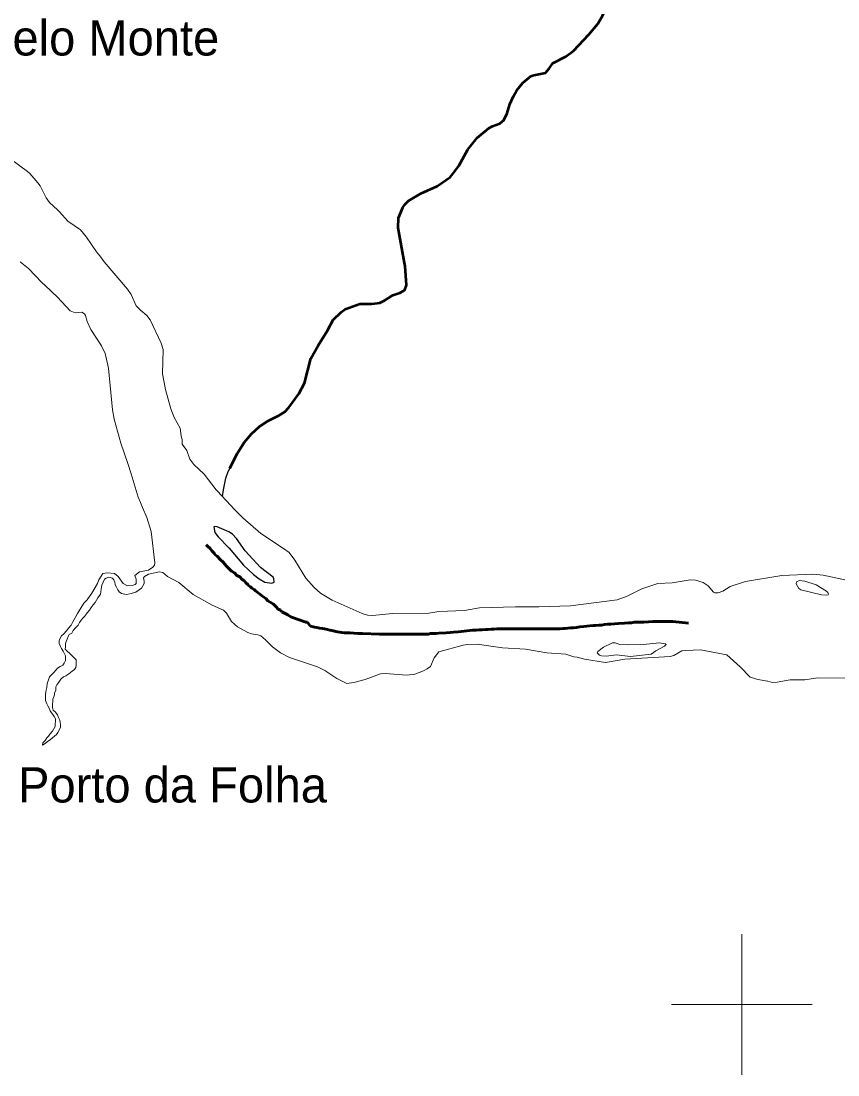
# Model space of a CAD drawing. Extents: x 553962 to 842807, y 8883888 to 9032388.
# Drawn here: x 689766 to 701363, y 8899000 to 8913971 of the extents above; entities that cross this region are included whole.
import ezdxf

# ---------------------------------------------------------------- set-up
doc = ezdxf.new("R2010")
doc.units = 0
doc.header["$LTSCALE"] = 200
doc.linetypes.add('LONG_DASH_SHORT_DASH', pattern=[9.9, 6, -1.2, 1.5, -1.2])
for name, color, linetype, lineweight in [('2', 7, 'Continuous', 13), ('24', 7, 'Continuous', 25), ('25', 7, 'Continuous', 13), ('41', 7, 'Continuous', 40), ('57', 7, 'Continuous', 13), ('7', 7, 'LONG_DASH_SHORT_DASH', 60)]:
    doc.layers.add(name, color=color, linetype=linetype, lineweight=lineweight)

msp = doc.modelspace()

# ---------------------------------------------------------------- linework, layer by layer
at = {"layer": '2'}
for p, q in [((700000, 8899000), (700000, 8901000)), ((699000, 8900000), (701000, 8900000))]:
    msp.add_line(p, q, dxfattribs=at)
at = {"layer": '24', "lineweight": 53}
for points in [[(697317.1, 8913373.6), (697317.9, 8913374.9), (697500, 8913466.1), (697607.5, 8913547.4), (697828, 8913780.1), (697955.3, 8913931.9), (698021, 8914043.8), (698087.2, 8914183.8), (698114.2, 8914261.7), (698128.6, 8914336.6), (698136.1, 8914565.5), (698089.3, 8914664.5), (698089.5, 8914668.2)], [(695208.7, 8910534.7), (695119.1, 8911032.8), (695125.9, 8911175.9), (695186, 8911322.3), (695215, 8911364.1), (695265.4, 8911414.9), (695441.6, 8911520.3), (695675, 8911623.5), (695855.8, 8911754), (695917.1, 8911825.5), (695978.8, 8911914.3), (696107.7, 8912146.4), (696241.4, 8912314.4), (696408, 8912448.3), (696458.2, 8912475.5), (696564.9, 8912514.1), (696620.1, 8912562.5), (696669.6, 8912662.3), (696705.8, 8912792.2), (696757.7, 8912906), (696806.1, 8912989), (696891.2, 8913095.4), (697004, 8913188.5), (697047.8, 8913204.1), (697212.1, 8913236.8), (697263.3, 8913295.3), (697317.1, 8913373.6)], [(692729.3, 8907617.7), (692837, 8907833), (692931.9, 8907984.6), (693036.8, 8908107.6), (693151.9, 8908211.5), (693272.4, 8908290), (693424.2, 8908367.8), (693510.8, 8908421.2), (693567.8, 8908481.1), (693707.6, 8908675), (693789, 8908827.4), (693880.7, 8909177.6), (693984.3, 8909363.3), (694118.8, 8909572.9), (694196.2, 8909725.9), (694310.5, 8909836.8), (694368.1, 8909876.1), (694574.8, 8909952.9), (694743.6, 8909954), (694858.1, 8909968.9), (694926.1, 8910000.5), (695042.3, 8910075.9), (695142.1, 8910109.8), (695197.6, 8910138.8), (695213.4, 8910155.1), (695235.8, 8910220.2), (695216.8, 8910490.1), (695208.7, 8910534.7)]]:
    msp.add_lwpolyline(points, dxfattribs=at)
at = {"layer": '24'}
for points in [[(697317.1, 8913373.6), (697317.9, 8913374.9), (697500, 8913466.1), (697607.5, 8913547.4), (697828, 8913780.1), (697955.3, 8913931.9), (698021, 8914043.8), (698087.2, 8914183.8), (698114.2, 8914261.7), (698128.6, 8914336.6), (698136.1, 8914565.5), (698089.3, 8914664.5), (698089.5, 8914668.2)], [(695208.7, 8910534.7), (695119.1, 8911032.8), (695125.9, 8911175.9), (695186, 8911322.3), (695215, 8911364.1), (695265.4, 8911414.9), (695441.6, 8911520.3), (695675, 8911623.5), (695855.8, 8911754), (695917.1, 8911825.5), (695978.8, 8911914.3), (696107.7, 8912146.4), (696241.4, 8912314.4), (696408, 8912448.3), (696458.2, 8912475.5), (696564.9, 8912514.1), (696620.1, 8912562.5), (696669.6, 8912662.3), (696705.8, 8912792.2), (696757.7, 8912906), (696806.1, 8912989), (696891.2, 8913095.4), (697004, 8913188.5), (697047.8, 8913204.1), (697212.1, 8913236.8), (697263.3, 8913295.3), (697317.1, 8913373.6)], [(692627.4, 8907216), (692639.9, 8907309.9), (692674.3, 8907477.3), (692707.2, 8907573.5), (692837, 8907833), (692931.9, 8907984.6), (693036.8, 8908107.6), (693151.9, 8908211.5), (693272.4, 8908290), (693424.2, 8908367.8), (693510.8, 8908421.2), (693567.8, 8908481.1), (693707.6, 8908675), (693789, 8908827.4), (693880.7, 8909177.6), (693984.3, 8909363.3), (694118.8, 8909572.9), (694196.2, 8909725.9), (694310.5, 8909836.8), (694368.1, 8909876.1), (694574.8, 8909952.9), (694743.6, 8909954), (694858.1, 8909968.9), (694926.1, 8910000.5), (695042.3, 8910075.9), (695142.1, 8910109.8), (695197.6, 8910138.8), (695213.4, 8910155.1), (695235.8, 8910220.2), (695216.8, 8910490.1), (695208.7, 8910534.7)]]:
    msp.add_lwpolyline(points, dxfattribs=at)
msp.add_lwpolyline([(692949.1, 8906444.8), (692825.9, 8906621.7), (692768.5, 8906681.2), (692716.6, 8906713.2), (692549.3, 8906785.2), (692516.7, 8906791.5), (692502.1, 8906785.4), (692518.4, 8906705.4), (692562.6, 8906642), (692720.7, 8906481.3), (692924.1, 8906239.9), (693063.6, 8906110.7), (693147.4, 8906045), (693227.3, 8906002.2), (693327.7, 8905986.2), (693357, 8906001.2), (693353.1, 8906048.7), (693342.8, 8906070), (693166.4, 8906209.1)], close=True, dxfattribs=at)
at = {"layer": '25'}
for points in [[(689578.8, 8912037.9), (689622.7, 8912010.6), (689858, 8911832.1)], [(689858, 8911832.1), (689891.4, 8911806.7), (690003.7, 8911671.2)], [(690003.7, 8911671.2), (690036.2, 8911631.9), (690124.3, 8911459.3), (690170.1, 8911393.1), (690282.6, 8911287.6)], [(690282.6, 8911287.6), (690310.1, 8911261.8), (690430.8, 8911126.3), (690608.8, 8911006.4), (690695.1, 8910901.9), (690838.4, 8910691.9), (690884, 8910634.6)], [(690884, 8910634.6), (690943.9, 8910550.7), (691277.7, 8910162.7), (691329, 8910084.3), (691401.2, 8909927.1), (691461.9, 8909862.4), (691549.6, 8909789.6), (691600.1, 8909727.4), (691754.7, 8909393.1), (691782, 8909306.7), (691774.2, 8908959.6), (691815.3, 8908738.4), (691889.9, 8908460.7), (691941, 8908340.7), (692026.3, 8908188.9), (692038.9, 8908078.6), (692044.8, 8908056.7)], [(690105.8, 8910215.6), (690059.9, 8910258.2), (689871, 8910454.6), (689754.4, 8910550.3)], [(690973.8, 8909186.5), (690959.4, 8909246.9), (690907.6, 8909357.3), (690755.8, 8909591), (690701.9, 8909701.7), (690681.3, 8909786.2), (690666.4, 8909810.3), (690629.5, 8909837.9), (690534.7, 8909826.2), (690465.2, 8909853.3), (690285, 8910049.6), (690105.8, 8910215.6)], [(691088.5, 8908313.9), (691062.8, 8908449.1), (691008.4, 8909041.9), (690973.8, 8909186.5)], [(691281.4, 8907685.4), (691182.4, 8907975.5), (691088.5, 8908313.9)], [(692044.8, 8908056.7), (692052.8, 8908026.7), (692050.7, 8907961), (692118.3, 8907868.3), (692160.1, 8907748.4), (692220.3, 8907669.3), (692364.9, 8907535.6), (692534.1, 8907312.8), (692551.5, 8907299.7), (692676.4, 8907162.1)], [(691462.3, 8907129.9), (691427, 8907209), (691331.2, 8907539.4), (691281.4, 8907685.4)], [(690770.2, 8905843.2), (690852, 8905982.1), (690868.1, 8906034.4), (690928, 8906123.4), (690992.1, 8906133.5), (691093.1, 8906124.6), (691142.8, 8906079.2), (691216.8, 8905979), (691277.6, 8905948.2), (691342.5, 8905951.8), (691386.5, 8905966.2), (691399.8, 8905981.8), (691397.7, 8906042.2), (691378.7, 8906092.7), (691448.3, 8906144.9), (691574.6, 8906171.9), (691637.5, 8906214.2), (691659.8, 8906239.5), (691666.5, 8906276.9), (691614.3, 8906720.4), (691553.2, 8906917.7), (691488.1, 8907058.8), (691462.3, 8907129.9)], [(692676.4, 8907162.1), (692807.4, 8907022.5), (692915.7, 8906912.1), (693169.8, 8906693.4), (693492.8, 8906479), (693569.9, 8906419.6), (693650.4, 8906314.4), (693809.1, 8906055.6), (693809.1, 8906055.6), (693928.4, 8905925.4), (694016.8, 8905845.3), (694182.1, 8905744), (694607.4, 8905554.6), (694682.1, 8905531.8), (694755.6, 8905527.6), (695038, 8905553.4), (695553.9, 8905557.9), (695698.2, 8905581.4), (696059.6, 8905599.2), (696272.7, 8905636.6), (696786.4, 8905651), (697116.6, 8905647.9), (697567.1, 8905664.3), (698229, 8905748.8), (698370.6, 8905800.9), (698581.3, 8905906.7), (698805.8, 8905980.6), (699008.1, 8905992.8), (699263.6, 8906033.6), (699343.2, 8906026.8), (699449.5, 8905993.7), (699522.1, 8905946.6), (699595.2, 8905855.7), (699617, 8905846.3), (699662.2, 8905846.3), (699730.1, 8905870.1)], [(691574.8, 8906114.8), (691519.4, 8906081.7), (691502.8, 8906063.3), (691513.3, 8906012.8), (691511.5, 8905978.9), (691473.5, 8905914.1), (691441.2, 8905891.3)], [(694392.3, 8904560.9), (694249.3, 8904629.2), (694079.7, 8904743.6), (693976.2, 8904798), (693575.7, 8904930.8), (693449.1, 8904994.9), (693335.6, 8905079), (693236.3, 8905180.3), (693168.5, 8905236.3), (693127.6, 8905254.1), (693035.4, 8905267.9), (692983.1, 8905283.9), (692837.7, 8905367.1), (692753.6, 8905443.3), (692681.2, 8905561), (692642.1, 8905601), (692477.9, 8905674), (692207.4, 8905825.7), (692006.3, 8905995.8), (691843, 8906078.6), (691777.9, 8906135.4), (691733.2, 8906147.2), (691574.8, 8906114.8)], [(699730.1, 8905870.1), (699833.6, 8905937.4), (700049.1, 8906011), (700564.9, 8906093.9), (701005.2, 8906113.6), (701154.5, 8906101.4), (701659.8, 8905992.8), (701803.5, 8905986.5), (702058.9, 8906003.4), (702175.9, 8905983.8), (702373, 8905910.6), (702436.8, 8905905.5), (702682, 8905912.8), (702942.6, 8905799.8), (703043.5, 8905742.3)], [(691259.2, 8905826.4), (691259.2, 8905826.4), (691190.1, 8905839.8), (691158.9, 8905862.1), (691141.1, 8905891), (691121, 8905926.7), (691103.2, 8905962.3), (691098.7, 8905998), (691080.9, 8906031.4), (691063.1, 8906058.1), (691014, 8906069.2), (691014, 8906069.2), (690976.2, 8906058.1), (690976.2, 8906058.1), (690950.8, 8906042.4), (690932.7, 8905999.2), (690914.6, 8905958.6), (690901.5, 8905902.7), (690898.7, 8905862), (690893.5, 8905831.5), (690857.5, 8905778.3), (690836.9, 8905745.3), (690816.3, 8905709.8), (690790.7, 8905676.9), (690759.9, 8905638.9), (690736.8, 8905603.4), (690706, 8905562.8), (690670.1, 8905517.2), (690641.9, 8905486.9), (690618.8, 8905459), (690595.7, 8905428.6), (690575.1, 8905388), (690536.7, 8905350.1), (690503.4, 8905312.1), (690485.4, 8905276.6), (690449.6, 8905256.4), (690436.7, 8905228.5), (690418.7, 8905190.4), (690405.7, 8905157.4), (690397.9, 8905129.5), (690397.6, 8905081.1), (690392.3, 8905048.1), (690422.7, 8905017.4), (690453, 8904989.3), (690498.6, 8904945.8), (690526.4, 8904922.7), (690546.6, 8904897.2), (690546.1, 8904820.8), (690543.3, 8904787.8), (690525.4, 8904759.9), (690492.1, 8904737.2), (690446.1, 8904699.3), (690400.1, 8904671.6), (690366.9, 8904653.9), (690328.6, 8904623.6), (690300.3, 8904580.5), (690274.6, 8904539.9), (690261.7, 8904512), (690258.8, 8904461.2), (690240.8, 8904428.2), (690240.6, 8904397.7), (690232.8, 8904369.7), (690214.8, 8904339.3), (690214.6, 8904308.8), (690211.8, 8904260.4), (690211.5, 8904219.8), (690221.5, 8904181.5), (690251.8, 8904155.9), (690282.1, 8904117.6), (690297.2, 8904079.4), (690317.2, 8904038.6), (690319.6, 8904010.6), (690327, 8903972.4), (690326.8, 8903941.8), (690311.3, 8903908.9), (690288.2, 8903863.2), (690267.6, 8903835.3), (690239.5, 8903812.6), (690211.3, 8903787.3), (690183.2, 8903767.1), (690134.7, 8903731.8), (690106.5, 8903709), (690068.2, 8903683.8), (690073.5, 8903719.4), (690106.8, 8903752.2), (690129.9, 8903787.7), (690155.5, 8903813), (690176.1, 8903840.9), (690211.9, 8903881.4), (690230, 8903916.9), (690248, 8903947.4), (690250.8, 8903988), (690256.1, 8904026.2), (690256.3, 8904059.2), (690236.2, 8904089.9), (690218.5, 8904118), (690195.8, 8904146.1), (690180.7, 8904174.1), (690165.7, 8904212.4), (690148.1, 8904243), (690133, 8904273.6)], [(690133, 8904273.6), (690112.9, 8904319.5), (690113.4, 8904393.3), (690118.8, 8904446.7), (690131.9, 8904502.6), (690134.8, 8904558.5), (690153, 8904614.4), (690171, 8904655), (690204.3, 8904690.4), (690235.1, 8904723.3), (690260.7, 8904751.2), (690283.8, 8904779), (690322.1, 8904801.7), (690360.4, 8904821.8), (690378.3, 8904849.7), (690396.4, 8904887.8), (690396.8, 8904953.9), (690381.7, 8904982), (690361.6, 8905017.7), (690341.5, 8905058.6), (690323.9, 8905086.6), (690306.3, 8905127.4), (690306.6, 8905168.1), (690314.4, 8905193.5), (690340.1, 8905236.6), (690373.4, 8905267), (690409.2, 8905307.5), (690440, 8905348), (690475.9, 8905391.1), (690494, 8905426.6), (690519.7, 8905469.7), (690566, 8905556), (690657.5, 8905699.5), (690657.5, 8905699.5), (690702.1, 8905750.7), (690702.1, 8905750.7), (690746.6, 8905810.9), (690770.2, 8905843.2)], [(691441.2, 8905891.3), (691395.3, 8905858.9), (691308.5, 8905834.7), (691259.2, 8905826.4)], [(697658.8, 8904933.3), (697614.4, 8904938.5), (697502.5, 8904976.8), (697230.9, 8904997.9), (696928.2, 8905046.6), (696603.4, 8905069), (696240.1, 8905118.1), (696100.1, 8905116.6), (696040.6, 8905107), (695698.7, 8905008.5), (695631.9, 8904924.3), (695580.3, 8904801.6), (695529.7, 8904770.2)], [(700224.1, 8904617.8), (700117.5, 8904650.2), (699976.3, 8904795.3), (699784.6, 8904967), (699413.2, 8905038.8), (699203.8, 8905030.7), (699146, 8905026.8), (699035.3, 8904960.2), (698980, 8904944.5), (698337.8, 8904907.7), (698063.3, 8904859.2), (697765.1, 8904905.4), (697658.8, 8904933.3)], [(695529.7, 8904770.2), (695479.1, 8904738.8), (695358.2, 8904694.2), (695244.6, 8904680.4), (694936.5, 8904701), (694868.4, 8904699.3), (694652.2, 8904617.7), (694490.8, 8904574.4), (694392.3, 8904560.9)], [(700368.5, 8904593.8), (700361.3, 8904595.9), (700224.1, 8904617.8)], [(701498, 8904635.9), (701073.3, 8904639.9), (700893.6, 8904612.2), (700683.7, 8904613.8), (700499, 8904578.5), (700435.5, 8904574.2), (700368.5, 8904593.8)]]:
    msp.add_lwpolyline(points, dxfattribs=at)
for points in [[(692949.1, 8906444.8), (692825.9, 8906621.7), (692768.5, 8906681.2), (692716.6, 8906713.2), (692549.3, 8906785.2), (692516.7, 8906791.5), (692502.1, 8906785.4), (692518.4, 8906705.4), (692562.6, 8906642), (692720.7, 8906481.3), (692924.1, 8906239.9), (693063.6, 8906110.7), (693147.4, 8906045), (693227.3, 8906002.2), (693327.7, 8905986.2), (693357, 8906001.2), (693353.1, 8906048.7), (693342.8, 8906070), (693166.4, 8906209.1)], [(700838.5, 8905891.3), (701132.3, 8905819.6), (701206.6, 8905813.1), (701222.7, 8905818.2), (701228.3, 8905829.3), (701220.6, 8905851.5), (701199.7, 8905872.4), (701053.6, 8905962.1), (700895.4, 8906014.9), (700818.6, 8906021.5), (700774.5, 8906004.3), (700770.3, 8905978.1), (700810.1, 8905908.9)], [(698388.1, 8905109.3), (698266.4, 8905115), (698201.6, 8905136.8), (698161, 8905135.9), (698032.8, 8905076.5), (697953.2, 8905013.6), (697944, 8904996.2), (697979.2, 8904962.2), (698006.7, 8904952.9), (698079.2, 8904948.8), (698215.6, 8904965.4), (698416.1, 8904942.8), (698710.2, 8904978.5), (698778.6, 8905025.1), (698900.2, 8905090.5), (698922.8, 8905112.6), (698909.9, 8905123.1), (698826.8, 8905137.9), (698603.2, 8905114.8)]]:
    msp.add_lwpolyline(points, close=True, dxfattribs=at)
at = {"layer": '57'}
for points in [[(689578.8, 8912037.9), (689622.7, 8912010.6), (689858, 8911832.1)], [(689858, 8911832.1), (689891.4, 8911806.7), (690003.7, 8911671.2)], [(690003.7, 8911671.2), (690036.2, 8911631.9), (690124.3, 8911459.3), (690170.1, 8911393.1), (690282.6, 8911287.6)], [(690282.6, 8911287.6), (690310.1, 8911261.8), (690430.8, 8911126.3), (690608.8, 8911006.4), (690695.1, 8910901.9), (690838.4, 8910691.9), (690884, 8910634.6)], [(690884, 8910634.6), (690943.9, 8910550.7), (691277.7, 8910162.7), (691329, 8910084.3), (691401.2, 8909927.1), (691461.9, 8909862.4), (691549.6, 8909789.6), (691600.1, 8909727.4), (691754.7, 8909393.1), (691782, 8909306.7), (691774.2, 8908959.6), (691815.3, 8908738.4), (691889.9, 8908460.7), (691941, 8908340.7), (692026.3, 8908188.9), (692038.9, 8908078.6), (692044.8, 8908056.7)], [(692044.8, 8908056.7), (692052.8, 8908026.7), (692050.7, 8907961), (692118.3, 8907868.3), (692160.1, 8907748.4), (692220.3, 8907669.3), (692364.9, 8907535.6), (692534.1, 8907312.8), (692551.5, 8907299.7), (692676.4, 8907162.1)], [(692676.4, 8907162.1), (692807.4, 8907022.5), (692915.7, 8906912.1), (693169.8, 8906693.4), (693492.8, 8906479), (693569.9, 8906419.6), (693650.4, 8906314.4), (693809.1, 8906055.6)], [(699730.1, 8905870.1), (699833.6, 8905937.4), (700049.1, 8906011), (700564.9, 8906093.9), (701005.2, 8906113.6), (701154.5, 8906101.4), (701659.8, 8905992.8), (701803.5, 8905986.5), (702058.9, 8906003.4), (702175.9, 8905983.8), (702373, 8905910.6), (702436.8, 8905905.5), (702682, 8905912.8), (702942.6, 8905799.8), (703043.5, 8905742.3)], [(693809.1, 8906055.6), (693928.4, 8905925.4), (694016.8, 8905845.3), (694182.1, 8905744), (694607.4, 8905554.6), (694682.1, 8905531.8), (694755.6, 8905527.6), (695038, 8905553.4), (695553.9, 8905557.9), (695698.2, 8905581.4), (696059.6, 8905599.2), (696272.7, 8905636.6), (696786.4, 8905651), (697116.6, 8905647.9), (697567.1, 8905664.3), (698229, 8905748.8), (698370.6, 8905800.9), (698581.3, 8905906.7), (698805.8, 8905980.6), (699008.1, 8905992.8), (699263.6, 8906033.6), (699343.2, 8906026.8), (699449.5, 8905993.7), (699522.1, 8905946.6), (699595.2, 8905855.7), (699617, 8905846.3), (699662.2, 8905846.3), (699730.1, 8905870.1)]]:
    msp.add_lwpolyline(points, dxfattribs=at)
at = {"layer": '7'}
for points in [[(693130.7, 8905846.2), (693095, 8905876.9), (693074.7, 8905894.8), (693044.1, 8905912.6), (693023.8, 8905933.1), (693000.9, 8905948.4), (692983.1, 8905968.9), (692955.1, 8905989.3), (692934.7, 8906022.6), (692904.1, 8906037.9), (692871.1, 8906073.7), (692830.3, 8906094.1), (692797.2, 8906132.5), (692754, 8906155.5), (692713.2, 8906198.9), (692680.2, 8906229.6), (692634.3, 8906283.3), (692593.6, 8906324.2), (692550.3, 8906370.2), (692522.3, 8906390.6), (692509.6, 8906411.1), (692476.5, 8906446.9), (692448.5, 8906480.1), (692412.9, 8906510.8), (692392.5, 8906531.2)], [(694492.2, 8905273.6), (694436.2, 8905278.7), (694392.9, 8905278.7), (694352.2, 8905281.3), (694260.6, 8905294.1), (694235.2, 8905299.2), (694197, 8905306.9), (694176.7, 8905314.5), (694151.2, 8905319.6), (694115.6, 8905327.3), (694074.9, 8905335), (694044.3, 8905340.1), (694003.6, 8905347.8), (693965.4, 8905355.4), (693932.4, 8905360.5), (693912, 8905363.1), (693881.5, 8905373.3), (693861.1, 8905391.2), (693830.6, 8905429.6), (693810.2, 8905432.1), (693619.3, 8905498.6), (693596.4, 8905508.8), (693573.5, 8905521.6), (693553.2, 8905534.3), (693522.6, 8905552.2), (693494.6, 8905562.5), (693466.6, 8905580.3), (693448.8, 8905600.8), (693418.3, 8905618.7), (693382.7, 8905654.5), (693349.6, 8905685.2), (693324.1, 8905700.5), (693270.7, 8905733.7), (693240.1, 8905766.9), (693212.1, 8905787.4), (693153.6, 8905828.3), (693130.7, 8905846.2)], [(697565.9, 8905350.4), (697527.7, 8905347.8), (697489.5, 8905342.7), (697456.5, 8905340.2), (697420.8, 8905337.6), (697380.1, 8905335), (697336.9, 8905335), (697280.9, 8905335), (697230, 8905335), (697186.8, 8905335), (697148.6, 8905335), (697105.3, 8905335), (697082.4, 8905335), (697046.8, 8905335), (697011.2, 8905335), (696990.8, 8905335), (696957.7, 8905335), (696934.8, 8905335), (696896.7, 8905335), (696876.3, 8905335), (696820.3, 8905335), (696772, 8905335), (696721.1, 8905335), (696670.2, 8905335), (696624.4, 8905335), (696578.6, 8905335), (696520.1, 8905335), (696481.9, 8905332.5), (696438.7, 8905332.5), (696398, 8905329.9), (696359.8, 8905327.3), (696314, 8905324.8), (696265.7, 8905322.2), (696227.5, 8905319.7), (696176.6, 8905317.1), (696135.9, 8905312), (696095.2, 8905306.9), (696054.5, 8905304.3), (696013.8, 8905299.2), (695970.5, 8905294.1), (695906.9, 8905289), (695858.6, 8905283.9), (695800, 8905281.3), (695698.3, 8905273.7), (695657.6, 8905271.1), (695616.8, 8905268.5), (695578.7, 8905268.5), (695548.1, 8905263.4), (695510, 8905260.9), (695464.2, 8905260.9), (695426, 8905260.9), (695377.7, 8905260.9), (695339.5, 8905260.9), (695293.7, 8905260.9), (695242.8, 8905260.9), (695194.5, 8905260.9), (695143.6, 8905260.9), (695097.8, 8905260.9), (695052, 8905260.9), (695001.1, 8905260.9), (694945.1, 8905260.9), (694856, 8905263.4), (694614.3, 8905268.5), (694545.6, 8905271.1), (694492.2, 8905273.6)], [(699241.8, 8905417.5), (699018.7, 8905439.9), (698972.9, 8905439.9), (698924.6, 8905439.9), (698871.2, 8905439.9), (698799.9, 8905439.9), (698733.8, 8905439.9), (698675.2, 8905434.8), (698609.1, 8905432.2), (698563.3, 8905432.2), (698520, 8905429.6), (698474.2, 8905429.6), (698431, 8905422), (698387.7, 8905422), (698331.7, 8905419.4), (698247.8, 8905411.7), (698191.8, 8905409.2), (698140.9, 8905401.5), (698092.6, 8905401.5), (698049.3, 8905399), (698008.6, 8905391.3), (697970.4, 8905391.3), (697922.1, 8905383.6), (697886.5, 8905383.6), (697843.2, 8905378.5), (697754.2, 8905368.3), (697700.7, 8905363.2), (697649.8, 8905358.1), (697609.1, 8905352.9), (697565.9, 8905350.4)]]:
    msp.add_lwpolyline(points, dxfattribs=at)

# ---------------------------------------------------------------- texts
at = {"layer": '41'}
for s, p in [('Belo Monte', (689197.5, 8913481.5)), ('Porto da Folha', (689722.9, 8902870))]:
    msp.add_text(s, height=500, dxfattribs=at).set_placement(p)

doc.saveas('drawing.dxf')
